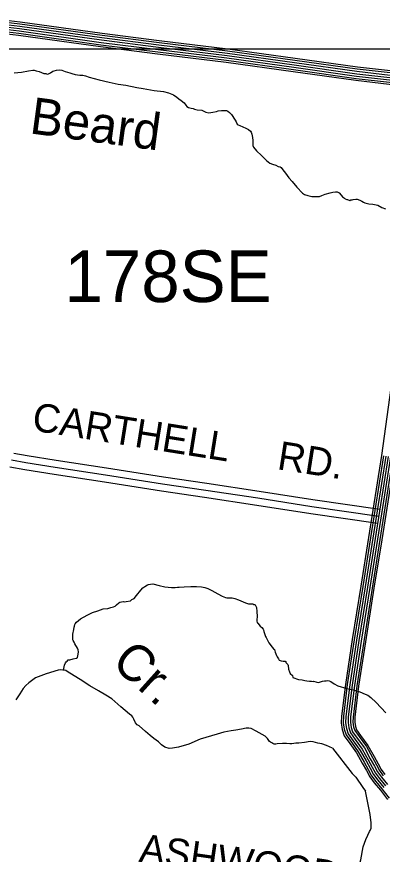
# Model space of a CAD drawing. Extents: x 1551132 to 1791609, y 378168 to 563823.
# Drawn here: x 1611785 to 1616529, y 458882 to 469767 of the extents above; entities that cross this region are included whole.
import ezdxf

# ---------------------------------------------------------------- set-up
doc = ezdxf.new("R2010")
doc.units = 0
for name, color, linetype in [('DESIGN - DRAINAGE - Bridges and Cross Drains Size Text', 7, 'Continuous'), ('DESIGN - ROW - Right-of-Way and Easement Labels', 7, 'Continuous'), ('DESIGN - ROW - Right-of-Way Linework', 7, 'Continuous'), ('DESIGN - TRANSPORTATION - Text', 7, 'Continuous'), ('SURVEY - CENTERLINE - Preliminary Text', 7, 'Continuous'), ('SURVEY - CONTOURS - Index with Text', 7, 'Continuous'), ('SURVEY - PROPERTY - Owners', 7, 'Continuous')]:
    doc.layers.add(name, color=color, linetype=linetype)

msp = doc.modelspace()

# ---------------------------------------------------------------- linework, layer by layer
at = {"layer": 'DESIGN - ROW - Right-of-Way Linework'}
msp.add_lwpolyline([(1604508.494, 469351.626), (1623455.84, 469351.638)], dxfattribs=at)
at = {"layer": 'DESIGN - TRANSPORTATION - Text'}
for points in [[(1611750.523, 469036.281), (1611844.763, 469047.073), (1611937.086, 469063.907), (1611993.243, 469071.182), (1612011.284, 469072.949), (1612037.183, 469062.582), (1612077.157, 469056.04), (1612136.922, 469031.189), (1612160.947, 469030.873), (1612178.846, 469020.606), (1612194.913, 469024.406), (1612223.087, 469036.064), (1612251.386, 469057.757), (1612271.478, 469063.507), (1612301.635, 469073.132), (1612333.743, 469078.724), (1612369.734, 469074.24), (1612411.558, 469055.64), (1612473.398, 469036.773), (1612501.356, 469030.389), (1612541.246, 469017.831), (1612603.22, 469008.997), (1612641.236, 469006.489), (1612675.193, 469000.022)], [(1612675.193, 469000.022), (1612725.025, 468981.322), (1612852.764, 468947.546), (1612986.544, 468915.703), (1613100.391, 468892.145), (1613200.347, 468878.794), (1613342.127, 468846.843), (1613426.092, 468835.71), (1613567.947, 468809.776), (1613689.928, 468796.134), (1613755.801, 468779.217), (1613817.549, 468752.333), (1613861.232, 468721.674), (1613888.989, 468699.257), (1613920.755, 468676.773), (1613958.421, 468646.197), (1613978.079, 468615.855), (1613993.92, 468601.612), (1614015.803, 468589.287), (1614047.711, 468578.845), (1614075.668, 468572.453), (1614093.61, 468566.203), (1614125.55, 468557.761), (1614189.566, 468552.903), (1614241.323, 468528.161), (1614279.263, 468519.636), (1614305.346, 468523.302), (1614331.421, 468526.969), (1614377.586, 468536.386), (1614399.711, 468544.12), (1614441.801, 468547.578), (1614483.875, 468549.028), (1614505.9, 468548.736), (1614525.791, 468538.445), (1614547.624, 468522.111), (1614573.357, 468497.71), (1614620.497, 468422.892), (1614634.247, 468400.649), (1614647.913, 468372.39), (1614659.779, 468360.207), (1614679.729, 468353.923), (1614759.394, 468318.781), (1614793.21, 468300.288), (1614818.967, 468277.888), (1614828.859, 468267.729), (1614832.692, 468253.646), (1614834.517, 468239.579), (1614845.992, 468195.311), (1614847.525, 468157.185), (1614848.75, 468093), (1614858.508, 468072.816), (1614897.99, 468026.173), (1614961.322, 467965.172), (1615028.587, 467898.111), (1615072.211, 467863.444), (1615104.102, 467850.994), (1615149.976, 467836.343), (1615179.834, 467821.918), (1615203.791, 467815.584), (1615215.683, 467805.401), (1615237.382, 467779.042), (1615274.856, 467732.424), (1615316.189, 467673.722), (1615359.679, 467627.03), (1615422.836, 467551.994), (1615493.976, 467474.851), (1615521.817, 467458.442), (1615561.683, 467443.875), (1615613.59, 467431.158), (1615637.614, 467430.841), (1615675.68, 467432.35), (1615713.721, 467431.841), (1615743.87, 467441.475), (1615790.144, 467458.909), (1615854.451, 467478.118), (1615888.592, 467485.693), (1615920.716, 467493.285), (1615942.74, 467492.993), (1615954.657, 467484.818), (1615970.598, 467478.593), (1615996.264, 467448.175), (1616012.03, 467427.908), (1616037.813, 467407.516), (1616047.755, 467401.366), (1616071.654, 467391.024), (1616079.662, 467390.924), (1616107.545, 467378.524), (1616121.661, 467386.357), (1616139.702, 467388.124), (1616153.76, 467391.949), (1616187.851, 467395.507), (1616203.868, 467395.299), (1616237.758, 467382.824), (1616265.616, 467368.415), (1616287.491, 467356.098), (1616303.407, 467347.865), (1616321.373, 467343.614), (1616357.314, 467335.123), (1616407.346, 467332.456), (1616473.245, 467317.547), (1616524.952, 467288.788)], [(1616524.952, 467288.788), (1616570.759, 467268.129)], [(1612389.778, 461275.146), (1612403.37, 461340.981), (1612415.745, 461370.898), (1612425.928, 461384.799), (1612438.036, 461392.657), (1612452.252, 461408.516), (1612474.293, 461410.233), (1612516.492, 461421.708), (1612554.625, 461429.225), (1612564.633, 461429.092), (1612572.791, 461441.017), (1612581.291, 461481.018), (1612585.707, 461515.052), (1612583.999, 461539.136), (1612572.258, 461561.353), (1612540.892, 461615.913), (1612529.167, 461640.13), (1612515.376, 461658.356), (1612511.493, 461668.439), (1612513.059, 461683.381), (1612512.426, 461744.633), (1612524.034, 461803.285), (1612530.792, 461832.844), (1612535.009, 461848.044), (1612539.234, 461868.303), (1612544.1, 461878.578), (1612560.333, 461897.012), (1612612.932, 461939.83), (1612699.63, 461988.823), (1612770.17, 462025.999), (1612836.485, 462045.174), (1612906.875, 462070.317), (1612969.04, 462077.525), (1613007.206, 462087.042), (1613039.355, 462096.651), (1613063.53, 462108.36), (1613081.746, 462124.168), (1613112.07, 462147.827), (1613124.203, 462157.694), (1613164.394, 462169.203), (1613180.377, 462163.419), (1613204.435, 462168.67), (1613260.592, 462175.953), (1613280.833, 462193.737), (1613309.041, 462207.404), (1613339.532, 462245.105), (1613394.422, 462312.557), (1613420.872, 462346.308), (1613449.096, 462361.975), (1613481.42, 462385.617), (1613493.478, 462389.467), (1613521.536, 462391.101), (1613549.635, 462396.742), (1613633.458, 462373.583), (1613707.365, 462358.566), (1613793.355, 462349.416), (1613841.428, 462350.783), (1613869.486, 462352.425), (1613891.511, 462352.133), (1613959.651, 462357.25), (1614045.815, 462362.125), (1614117.889, 462361.175), (1614181.937, 462358.325), (1614225.878, 462349.725), (1614265.752, 462335.166), (1614317.509, 462310.416), (1614393.074, 462267.306), (1614450.772, 462236.464), (1614492.621, 462219.872), (1614510.563, 462213.613), (1614536.595, 462213.271), (1614564.645, 462214.905), (1614580.636, 462212.696), (1614616.577, 462204.196), (1614662.426, 462187.546), (1614754.057, 462148.237), (1614793.981, 462137.686), (1614828.013, 462137.236), (1614848.013, 462134.97), (1614861.954, 462128.769), (1614869.937, 462126.653), (1614881.904, 462122.486), (1614895.495, 462088.218), (1614902.895, 462037.984), (1614906.086, 461971.765), (1614903.57, 461929.681), (1614903.403, 461915.647), (1614905.086, 461889.555), (1614913.045, 461885.438), (1614944.586, 461844.912), (1614966.418, 461828.587), (1614984.16, 461806.294), (1614988.093, 461800.228), (1614993.834, 461778.085), (1615005.376, 461739.834), (1615015.067, 461713.634), (1615022.909, 461699.492), (1615058.083, 461628.84), (1615099.448, 461572.147)], [(1615099.448, 461572.147), (1615119.223, 461551.83), (1615129.106, 461541.671), (1615140.731, 461509.437), (1615156.23, 461467.119), (1615166.022, 461448.935), (1615183.696, 461420.626), (1615193.513, 461404.459), (1615215.412, 461394.142), (1615243.42, 461391.767), (1615255.453, 461393.617), (1615267.444, 461391.451), (1615277.377, 461385.3), (1615279.261, 461375.25), (1615289.094, 461361.083), (1615304.943, 461346.833), (1615308.827, 461336.757), (1615314.243, 461288.556), (1615323.81, 461252.33), (1615335.576, 461232.121), (1615363.267, 461203.687), (1615368.975, 461179.545), (1615442.757, 461154.503), (1615490.739, 461147.861), (1615524.696, 461141.394), (1615548.654, 461135.061), (1615584.662, 461132.577), (1615610.694, 461132.236), (1615632.644, 461125.935), (1615636.694, 461129.886), (1615666.626, 461121.477), (1615680.593, 461117.277), (1615700.567, 461113.002), (1615752.866, 461132.369), (1615778.965, 461138.044), (1615800.99, 461137.753), (1615825.064, 461141.444), (1615841.006, 461135.219), (1615862.93, 461126.902), (1615904.604, 461096.277), (1615954.37, 461071.551), (1616068.092, 461037.967), (1616157.99, 461020.741), (1616239.738, 460991.591), (1616309.486, 460964.598), (1616341.327, 460948.131), (1616381.001, 460917.531), (1616452.291, 460852.421), (1616574.83, 460720.45)], [(1615884.621, 460259.655), (1615807.123, 460294.556), (1615743.282, 460315.256), (1615693.35, 460325.79), (1615630.777, 460344.09), (1615593.486, 460346.865), (1615521.321, 460335.59), (1615447.181, 460326.34), (1615407.14, 460324.748), (1615355.025, 460317.273), (1615329.034, 460319.548), (1615287.01, 460319.981), (1615269.294, 460321.039), (1615234.994, 460322.523), (1615164.896, 460317.239), (1615146.83, 460311.414), (1615126.33, 460314.047), (1615108.922, 460323.831), (1615097.623, 460329.539), (1615081.04, 460338.148), (1615066.265, 460348.057), (1615055.24, 460360.457), (1615047.374, 460374.566), (1615039.466, 460384.674), (1615009.741, 460415.042), (1614892.303, 460480.393), (1614826.596, 460515.144), (1614799.03, 460520.911), (1614764.597, 460519.794), (1614704.44, 460508.385), (1614628.275, 460497.152), (1614566.144, 460487.777), (1614471.896, 460468.709), (1614385.564, 460441.55), (1614166.795, 460377.673), (1614018.056, 460313.08), (1613883.568, 460272.387), (1613805.403, 460261.17), (1613763.346, 460257.595), (1613705.464, 460274.229), (1613665.731, 460304.705), (1613626.082, 460343.189), (1613566.459, 460385.898), (1613518.818, 460426.474), (1613457.295, 460479.217), (1613375.93, 460550.202), (1613349.889, 460566.061), (1613328.273, 460588.778), (1613304.748, 460639.121), (1613292.974, 460663.297), (1613277.141, 460681.497), (1613247.316, 460701.848), (1613136.186, 460799.192), (1613021.113, 460902.595), (1612939.54, 460951.546), (1612846.009, 461006.622), (1612732.545, 461069.924), (1612607.273, 461153.393), (1612473.976, 461234.936), (1612440.169, 461257.337), (1612420.278, 461269.562), (1612402.303, 461273.762), (1612382.312, 461275.971), (1612358.338, 461280.229), (1612322.28, 461276.596), (1612165.7, 461228.111), (1612027.07, 461173.426), (1611974.688, 461137.9), (1611940.372, 461108.191), (1611904.04, 461076.499), (1611867.607, 461034.789), (1611824.933, 460969.096), (1611772.101, 460887.477)], [(1615884.621, 460259.655), (1616139.44, 459933.146), (1616184.955, 459882.47), (1616278.278, 459751.483), (1616311.81, 459704.09)], [(1616302.76, 458085.323), (1616233.503, 458307.354), (1616212.687, 458429.816), (1616197.162, 458480.084), (1616193.529, 458518.201), (1616195.946, 458560.261), (1616202.454, 458612.304), (1616223.345, 458702.273), (1616250.403, 458808.209), (1616282.102, 458980.238), (1616317.018, 459072.066), (1616343.626, 459131.917), (1616365.592, 459176.96), (1616372.225, 459191.744), (1616385.242, 459222.678), (1616385.192, 459289.813), (1616372.242, 459398.166), (1616311.81, 459704.09)]]:
    msp.add_lwpolyline(points, dxfattribs=at)
at = {"layer": 'SURVEY - CENTERLINE - Preliminary Text'}
for points in [[(1621760.304, 468733.779), (1621430.254, 468777.447), (1620778.844, 468852.581), (1620105.935, 468927.95), (1619574.373, 468985.426), (1619136.091, 469023.76), (1618882.047, 469029.26), (1618592.037, 469031.235), (1618237.671, 469044.085), (1617888.771, 469048.851), (1617506.705, 469044.026), (1617113.481, 469039.426), (1616972.317, 469043.342), (1616818.654, 469045.451), (1616636.692, 469061.643), (1616208.577, 469109.36), (1615397.313, 469224.521), (1614525.975, 469344.782), (1613634.846, 469453.209), (1612895.113, 469547.42), (1611830.18, 469696.306), (1611237.577, 469766.558)], [(1616627.942, 468974.357), (1616197.552, 469022.325), (1615385.155, 469137.652), (1614514.683, 469257.788), (1613624.004, 469366.166), (1612883.497, 469460.468), (1611818.947, 469609.304), (1611226.469, 469679.539)], [(1621748.088, 468646.91), (1621419.479, 468690.386), (1620768.936, 468765.421), (1620096.335, 468840.756), (1619565.839, 468898.115), (1619131.316, 468936.124), (1618880.797, 468941.549), (1618590.146, 468943.524), (1618235.479, 468956.391), (1617888.729, 468961.124), (1617507.771, 468956.316), (1617112.78, 468951.69), (1616970.501, 468955.64), (1616814.163, 468957.782), (1616627.942, 468974.357), (1616197.552, 469022.325), (1615385.155, 469137.652), (1614514.683, 469257.788), (1613624.004, 469366.166), (1612883.497, 469460.468), (1611818.947, 469609.304), (1611226.469, 469679.539)], [(1621752.388, 468677.611), (1621423.287, 468721.153), (1620772.436, 468796.222), (1620099.727, 468871.573), (1619568.856, 468928.974), (1619133.008, 468967.092), (1618881.239, 468972.55), (1618590.812, 468974.525), (1618236.254, 468987.383), (1617888.746, 468992.125), (1617507.396, 468987.316), (1617113.031, 468982.699), (1616971.142, 468986.633), (1616815.754, 468988.766), (1616631.034, 469005.208), (1616201.452, 469053.084), (1615389.454, 469168.353), (1614518.675, 469288.531), (1613627.838, 469396.933), (1612887.605, 469491.193), (1611822.922, 469640.055), (1611230.394, 469710.29)], [(1621756.713, 468708.312), (1621427.096, 468751.921), (1620775.936, 468827.022), (1620103.119, 468902.382), (1619571.873, 468959.825), (1619134.691, 468998.068), (1618881.681, 469003.543), (1618591.479, 469005.517), (1618237.029, 469018.376), (1617888.762, 469023.134), (1617507.013, 469018.309), (1617113.281, 469013.7), (1616971.784, 469017.633), (1616817.337, 469019.742), (1616634.125, 469036.05), (1616205.344, 469083.843), (1615393.746, 469199.054), (1614522.667, 469319.273), (1613631.663, 469427.692), (1612891.705, 469521.927), (1611826.888, 469670.797), (1611234.319, 469741.04)], [(1621736.03, 468561.033), (1621408.821, 468604.317), (1620759.145, 468679.26), (1620086.852, 468754.553), (1619557.398, 468811.805), (1619126.591, 468849.489), (1618879.564, 468854.839), (1618588.279, 468856.814), (1618233.312, 468869.697), (1617888.687, 468874.397), (1617508.829, 468869.605), (1617112.08, 468864.955), (1616968.701, 468868.938), (1616809.721, 468871.113), (1616619.292, 468888.063), (1616186.652, 468936.281), (1615373.13, 469051.767), (1614503.517, 469171.786), (1613613.288, 469280.113), (1612872.014, 469374.507), (1611807.839, 469523.293), (1611215.486, 469593.512)], [(1621739.472, 468585.508), (1621411.863, 468628.851), (1620761.936, 468703.819), (1620089.552, 468779.129), (1619559.806, 468836.405), (1619127.941, 468874.181), (1618879.914, 468879.556), (1618588.812, 468881.531), (1618233.929, 468894.406), (1617888.696, 468899.114), (1617508.529, 468894.322), (1617112.28, 468889.68), (1616969.217, 468893.647), (1616810.988, 468895.822), (1616621.759, 468912.664), (1616189.761, 468960.807), (1615376.563, 469076.251), (1614506.7, 469196.303), (1613616.346, 469304.639), (1612875.289, 469399.008), (1611811.005, 469547.811), (1611218.619, 469618.037)], [(1621743.771, 468616.209), (1621415.671, 468659.618), (1620765.436, 468734.62), (1620092.944, 468809.938), (1619562.823, 468867.256), (1619129.625, 468905.157), (1618880.356, 468910.548), (1618589.479, 468912.523), (1618234.704, 468925.398), (1617888.712, 468930.123), (1617508.146, 468925.315), (1617112.53, 468920.681), (1616969.859, 468924.648), (1616812.571, 468926.798), (1616624.85, 468943.506), (1616193.652, 468991.566), (1615380.855, 469106.951), (1614510.692, 469227.046), (1613620.171, 469335.398), (1612879.389, 469429.742), (1611814.972, 469578.553), (1611222.544, 469648.788)]]:
    msp.add_lwpolyline(points, dxfattribs=at)
at = {"layer": 'SURVEY - CONTOURS - Index with Text'}
for points in [[(1616642.464, 464944.527), (1616518.767, 464065.054), (1616352.561, 462997.968), (1616250.072, 462366.093), (1616140.691, 461671.792), (1616050.659, 461090.243), (1616000.602, 460677.074), (1615997.118, 460588.772), (1616010.551, 460503.778), (1616035.884, 460421.551), (1616107.632, 460322.448), (1616196.938, 460201.337), (1616270.612, 460066.9), (1616323.06, 459972.764), (1616366.893, 459888.754), (1616425.649, 459810.46), (1616505.139, 459714.516), (1616598.37, 459595.255)], [(1616544.208, 464061.288), (1616377.953, 462993.926), (1616275.463, 462362.035), (1616166.098, 461667.825), (1616076.142, 461086.726), (1616026.259, 460675.016), (1616022.918, 460590.288), (1616035.667, 460509.595), (1616059.208, 460433.184), (1616128.398, 460337.624), (1616218.663, 460215.212), (1616293.119, 460079.342), (1616345.693, 459984.973), (1616388.717, 459902.512), (1616445.849, 459826.394), (1616525.18, 459730.65), (1616619.395, 459610.113)], [(1616574.874, 464056.737), (1616408.568, 462989.059), (1616306.079, 462357.135), (1616196.731, 461663.041), (1616106.849, 461082.485), (1616057.184, 460672.532), (1616054.009, 460592.113), (1616065.942, 460516.62), (1616087.324, 460447.218), (1616153.423, 460355.907), (1616244.846, 460231.938), (1616320.252, 460094.334), (1616372.984, 459999.69), (1616415.025, 459919.096), (1616470.198, 459845.594), (1616549.33, 459750.084)], [(1616605.539, 464052.196), (1616439.184, 462984.193), (1616336.686, 462352.243), (1616227.355, 461658.258), (1616137.565, 461078.251), (1616088.108, 460670.057), (1616085.108, 460593.939), (1616096.216, 460523.637), (1616115.441, 460461.243), (1616178.456, 460374.2), (1616271.028, 460248.663), (1616347.385, 460109.326), (1616400.267, 460014.407), (1616441.341, 459935.68), (1616494.54, 459864.803), (1616573.479, 459769.526)], [(1616605.539, 464052.196), (1616439.184, 462984.193), (1616336.686, 462352.243), (1616227.355, 461658.258), (1616137.565, 461078.251), (1616088.108, 460670.057), (1616085.108, 460593.939), (1616096.216, 460523.637), (1616115.441, 460461.243), (1616178.456, 460374.2), (1616271.028, 460248.663), (1616347.385, 460109.326), (1616400.267, 460014.407), (1616441.341, 459935.68), (1616494.54, 459864.803), (1616573.479, 459769.526)], [(1616636.205, 464047.654), (1616469.8, 462979.326), (1616367.294, 462347.351), (1616257.98, 461653.475), (1616168.281, 461074.018), (1616119.032, 460667.582), (1616116.207, 460595.764), (1616126.49, 460530.654), (1616143.557, 460475.269), (1616203.488, 460392.492), (1616297.211, 460265.388), (1616374.518, 460124.318), (1616427.55, 460029.124), (1616467.657, 459952.264), (1616518.881, 459884.012), (1616597.629, 459788.968)], [(1616666.871, 464043.104), (1616500.416, 462974.459), (1616397.91, 462342.451), (1616288.612, 461648.691), (1616198.989, 461069.776), (1616149.956, 460665.099), (1616147.298, 460597.589), (1616156.765, 460537.679), (1616171.673, 460489.303), (1616228.513, 460410.776), (1616323.394, 460282.114), (1616401.65, 460139.31), (1616454.841, 460043.841), (1616493.965, 459968.848), (1616543.23, 459903.212)], [(1616691.321, 464039.479), (1616524.824, 462970.576), (1616422.318, 462338.551), (1616313.028, 461644.874), (1616223.48, 461066.401), (1616174.614, 460663.124), (1616172.089, 460599.047), (1616180.906, 460543.271), (1616194.089, 460500.486), (1616248.471, 460425.359), (1616344.277, 460295.448), (1616423.283, 460151.269), (1616476.598, 460055.575), (1616514.948, 459982.073), (1616562.638, 459918.53)]]:
    msp.add_lwpolyline(points, dxfattribs=at)
at = {"layer": 'SURVEY - PROPERTY - Owners'}
for points in [[(1611718.263, 464007.7), (1611904.342, 463974.124), (1612284.566, 463914.931), (1612936.976, 463815.454), (1613677.408, 463697.218), (1614237.778, 463614.516), (1614916.221, 463512.822), (1615614.629, 463402.953), (1616484.684, 463276.325)], [(1611745.595, 464094.944), (1611919.375, 464063.585), (1612298.382, 464004.583), (1612950.967, 463905.081), (1613691.183, 463786.879), (1614251.12, 463704.243), (1614929.995, 463602.483), (1615628.212, 463492.647), (1616497.75, 463366.094)], [(1611696.63, 463915.789), (1611888.717, 463881.13), (1612270.208, 463821.737), (1612922.434, 463722.285), (1613663.092, 463604.016), (1614223.903, 463521.247), (1614901.904, 463419.62), (1615600.513, 463309.717), (1616471.1, 463183.015)]]:
    msp.add_lwpolyline(points, dxfattribs=at)

# ---------------------------------------------------------------- texts
at = {"layer": 'DESIGN - DRAINAGE - Bridges and Cross Drains Size Text'}
for s, height, rotation, p in [('Beard', 474.9892, 352.3925028, (1611940.124, 468252.784)), ('Cr.', 474.9991, 318.0574889, (1612997.123, 461350.331))]:
    msp.add_text(s, height=height, rotation=rotation, dxfattribs=at).set_placement(p)
at = {"layer": 'DESIGN - ROW - Right-of-Way and Easement Labels'}
for s, height, rotation, p in [('CARTHELL', 369.9917, 350.9272278, (1611969.715, 464392.627)), ('RD.', 369.9917, 351.0601222, (1615154.073, 463888.14)), ('ASHWOOD', 369.9916, 351.9626722, (1613360.146, 458786.356))]:
    msp.add_text(s, height=height, rotation=rotation, dxfattribs=at).set_placement(p)
at = {"layer": 'DESIGN - ROW - Right-of-Way Linework'}
msp.add_text('178SE', height=669.9843, rotation=0.0000333, dxfattribs=at).set_placement((1612404.731, 466058.937))

doc.saveas('drawing.dxf')
